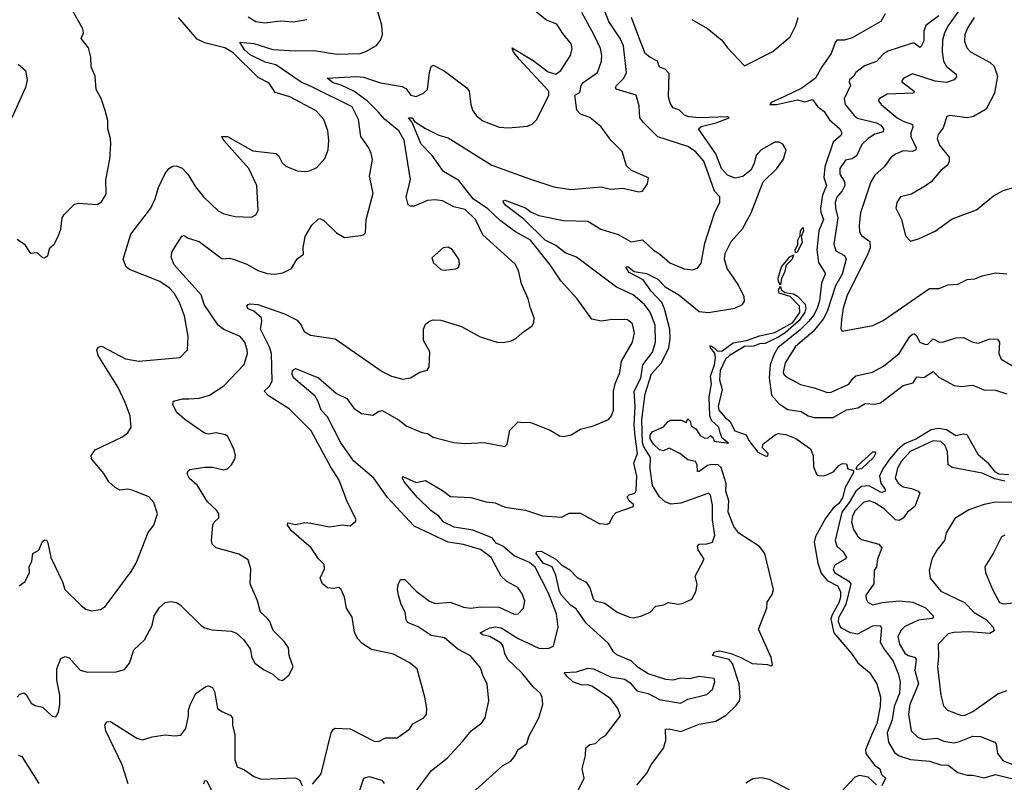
# Model space of a CAD drawing. Extents: x 1245515 to 1420776, y 606314 to 671314.
# Tile 278 of 385: x 1356564 to 1361782, y 653043 to 657084. Entities that reach past the tile are written whole.
import ezdxf

# ---------------------------------------------------------------- set-up
doc = ezdxf.new("R2010")
doc.units = 0

msp = doc.modelspace()

# ---------------------------------------------------------------- linework, layer by layer
at = {"layer": '0CON10XD'}
for points in [[(1357460, 655075), (1357515, 655079.1), (1357568.8, 655095), (1357645, 655144.4), (1357753.5, 655256.5), (1357770.6, 655315), (1357770, 655335), (1357756.4, 655375), (1357731.9, 655405), (1357645, 655441.8), (1357614.8, 655464.8), (1357541.5, 655575), (1357525.8, 655625.8), (1357382.5, 655785), (1357366.2, 655825), (1357372, 655855), (1357422.7, 655937.3), (1357435, 655941.2), (1357456.9, 655926.9), (1357515, 655909.5), (1357637, 655817), (1357675, 655820), (1357705, 655812.1), (1357768.1, 655788.1), (1357825.4, 655755.4), (1357875, 655739.5), (1357915, 655736.5), (1357958, 655742), (1358004, 655765), (1358035, 655817.5), (1358068.3, 655841.7), (1358065.8, 655875), (1358076.2, 655935), (1358112.5, 655995), (1358145, 656027.5), (1358155, 656030), (1358175, 656020), (1358242.5, 655955), (1358285, 655930.6), (1358370, 655940), (1358385.9, 655944.1), (1358396.7, 655955), (1358399.2, 656025), (1358436.5, 656165), (1358416.9, 656255), (1358433.2, 656343.2), (1358426.9, 656375), (1358414.4, 656405), (1358370.9, 656465), (1358358.9, 656555), (1358325, 656622.7), (1358112.3, 656727.7), (1358055, 656753.2), (1357920.7, 656845), (1357865, 656859.5), (1357785, 656898.7), (1357754.4, 656925), (1357730, 656965), (1357805, 656958.1), (1357905, 656925.9), (1358025, 656918.6), (1358125, 656921.8), (1358245, 656902.3), (1358367.5, 656905), (1358402.4, 656917.6), (1358455, 656948), (1358475.8, 656975), (1358486.8, 657003.2), (1358483.3, 657055), (1358444.5, 657185)], [(1356550.3, 655920.3), (1356588.8, 655895), (1356615, 655852.5), (1356625, 655847.5), (1356655, 655850), (1356683.9, 655823.9), (1356695, 655822.5), (1356712.5, 655835), (1356723.3, 655875), (1356745.8, 655894.2), (1356765, 655932.5), (1356782, 655975), (1356788, 656035), (1356798.8, 656051.2), (1356855, 656106), (1356875, 656111.2), (1356975, 656104), (1356995, 656116.7), (1357015, 656147.5), (1357022, 656165), (1357020.6, 656235), (1357040.8, 656345), (1357047, 656427), (1357045.8, 656455), (1357031.4, 656505), (1357030.7, 656550.7), (1357016.4, 656603.6), (1356995, 656666.7), (1356968.8, 656715), (1356963.3, 656785), (1356943.3, 656835), (1356941.2, 656885), (1356928, 656935), (1356890, 656985), (1356902, 657015), (1356898.6, 657035), (1356835.7, 657145.7)], [(1358116, 653034), (1358161.7, 653088.3), (1358214.4, 653305), (1358226.7, 653325), (1358235, 653330), (1358315, 653325.6), (1358445, 653259.5), (1358469.3, 653260.7), (1358501.9, 653278.1), (1358565, 653278), (1358630, 653325), (1358647.7, 653352.3), (1358705.6, 653384.4), (1358718.8, 653405), (1358722, 653435), (1358710, 653495), (1358670, 653645), (1358628.6, 653678.6), (1358545, 653722.5), (1358427.3, 653747.3), (1358378.3, 653778.3), (1358354.4, 653804.4), (1358338.8, 653838.8), (1358325, 653917.5), (1358295.8, 653965), (1358284.2, 654024.2), (1358266.7, 654065), (1358255, 654075.8), (1358225, 654070), (1358195, 654072.9), (1358168, 654095), (1358156, 654125), (1358178.6, 654175), (1358177.4, 654197.4), (1358146.8, 654226.8), (1358108.9, 654285), (1358003.8, 654375), (1357982.5, 654405), (1357985, 654417.5), (1358025, 654408.8), (1358075, 654420), (1358106.1, 654416.1), (1358205, 654397.1), (1358275, 654407.5), (1358315, 654402), (1358343.3, 654425), (1358347.5, 654435), (1358300.8, 654525), (1358257.1, 654645), (1358213.1, 654713.1), (1358108.2, 654905), (1357992, 655022), (1357881.8, 655091.8), (1357860, 655115), (1357888, 655142), (1357901.3, 655168.7), (1357898.5, 655315), (1357888.2, 655348.2), (1357839.1, 655445), (1357846.7, 655485), (1357844.4, 655505), (1357805, 655539.2), (1357775, 655551.2), (1357768, 655565), (1357773.8, 655575), (1357785, 655579.2), (1357825.6, 655575.6), (1357966.2, 655525), (1358035, 655491.2), (1358055.7, 655465.7), (1358071.4, 655431.4), (1358105, 655412), (1358235, 655393.1), (1358485, 655220), (1358535, 655194.4), (1358595, 655179.4), (1358635, 655185.8), (1358685, 655215.8), (1358722.3, 655227.7), (1358733.8, 655245), (1358737.5, 655325), (1358704.2, 655385), (1358703.3, 655445), (1358715, 655470), (1358735, 655487.5), (1358755, 655493.3), (1358795, 655491.2), (1358905, 655458.9), (1359003.7, 655403.7), (1359095, 655376), (1359125, 655374), (1359165, 655381.2), (1359192.5, 655395), (1359227.5, 655425), (1359278.8, 655461.2), (1359288.3, 655481.7), (1359290, 655505), (1359270, 655555), (1359258.6, 655605), (1359223.1, 655685), (1359207.3, 655755), (1359189.5, 655789.5), (1359017.5, 655945), (1358980, 656025), (1358925, 656078.9), (1358865, 656093.1), (1358805, 656123.8), (1358765, 656130.4), (1358725, 656125.9), (1358655, 656096.4), (1358635.6, 656095.6), (1358622.5, 656102.5), (1358612.2, 656145), (1358635.6, 656235), (1358601.6, 656445), (1358573.8, 656495), (1358497.8, 656557.8), (1358464.8, 656594.8), (1358405.8, 656655), (1358335, 656705.5), (1358267, 656737), (1358225, 656749.4), (1358192.5, 656775), (1358345, 656783.2), (1358385, 656779.5), (1358475, 656749.4), (1358590.9, 656730.9), (1358609.3, 656719.3), (1358635.8, 656685), (1358665, 656676.5), (1358704.6, 656695.4), (1358724.4, 656715), (1358735.6, 656805), (1358744.4, 656835.6), (1358755, 656843.8), (1358813.2, 656813.2), (1358933.9, 656723.9), (1358945.6, 656705), (1358954.4, 656634.4), (1358964.2, 656605), (1358984.6, 656574.6), (1359018.7, 656548.7), (1359105, 656514.3), (1359155, 656511.4), (1359255, 656520), (1359278.8, 656531.2), (1359303.8, 656555), (1359367.3, 656685), (1359367.9, 656705), (1359210, 656875), (1359178.5, 656915), (1359173.8, 656935), (1359285, 656867.4), (1359365, 656808.2), (1359405, 656795.4), (1359431.1, 656815), (1359483.1, 656895), (1359490.9, 656930.9), (1359487, 656957), (1359441.7, 657011.7), (1359411.2, 657061.2), (1359355, 657081.4), (1359295, 657129.2)], [(1359139.3, 656099.3), (1359127.1, 656115), (1359126.4, 656123.6), (1359135, 656127.5), (1359245, 656087.7), (1359275, 656063.8), (1359315, 656047.3), (1359445, 656020.4), (1359575, 656016.1), (1359644.2, 655975), (1359735, 655946.7), (1359805, 655907.9), (1359865, 655918.1), (1359922.6, 655862.6), (1359953.7, 655843.7), (1360009.2, 655795), (1360085, 655763.3), (1360131.3, 655758.7), (1360155, 655767.5), (1360175.4, 655794.6), (1360195, 655900), (1360248.5, 656065), (1360274.4, 656115.6), (1360274.4, 656145), (1360245.4, 656175.4), (1360214.7, 656265), (1360190, 656335), (1360145, 656386.2), (1360105, 656411.8), (1359945, 656463.6), (1359869.1, 656539.1), (1359850.6, 656565), (1359847.5, 656627.5), (1359830.8, 656685), (1359725.6, 656715.6), (1359721.9, 656725), (1359726.9, 656735), (1359765.4, 656775), (1359780, 656805), (1359763.4, 656945), (1359745.9, 656985), (1359686.8, 657075), (1359654, 657155)], [(1361565, 657166.1), (1361486.7, 657055), (1361465.7, 657015), (1361454.7, 656975), (1361453.1, 656913.1), (1361459.1, 656865), (1361475, 656835.6), (1361526, 656795), (1361528.8, 656781.2), (1361516, 656765), (1361475, 656751.2), (1361415, 656758.4), (1361295, 656796.5), (1361249.2, 656775), (1361238.3, 656761.7), (1361238.9, 656755), (1361304, 656705), (1361301.2, 656695), (1361160.9, 656689.1), (1361118, 656665), (1361115.8, 656655), (1361130, 656635), (1361214.2, 656564.2), (1361245, 656546.5), (1361295, 656529.4), (1361297.5, 656515), (1361286.2, 656485), (1361285.7, 656465), (1361314.6, 656405), (1361312.2, 656395), (1361295, 656386.1), (1361245, 656389.3), (1361205, 656371.2), (1361182.5, 656355), (1361145.5, 656305), (1361095, 656261.1), (1361074.6, 656225), (1361020.4, 656060.4), (1361011.8, 655995), (1361015, 655960), (1361025, 655941.1), (1361068.8, 655908.8), (1361070.8, 655875), (1361055.9, 655834.1), (1360948.9, 655625), (1360927.5, 655555), (1360918.4, 655495), (1360915.7, 655445.7), (1360923.1, 655433.1), (1361085, 655464.4), (1361140.6, 655489.4), (1361385, 655660.6), (1361435, 655659.2), (1361485, 655680), (1361535, 655682), (1361585, 655707.5), (1361625, 655710.8), (1361665, 655727.1), (1361735, 655742), (1361795, 655737.5)], [(1357454, 656265), (1357495, 656198.6), (1357537.8, 656145), (1357615, 656071.4), (1357645.6, 656055.6), (1357705, 656041.4), (1357792.3, 656037.7), (1357815, 656050), (1357827.7, 656072.3), (1357820, 656205), (1357778.2, 656295), (1357644.3, 656445), (1357634.1, 656465.9), (1357665, 656465.7), (1357800.1, 656390.1), (1357922.5, 656375), (1357935.5, 656365), (1357955.5, 656325), (1357975, 656307.9), (1358035, 656283.9), (1358079.8, 656280.2), (1358105.4, 656284.6), (1358138.9, 656301.1), (1358180.6, 656349.4), (1358198.9, 656395), (1358202.1, 656445), (1358197.1, 656495), (1358175, 656555.8), (1358135, 656601.4), (1357995, 656675.4), (1357918, 656698), (1357885, 656748.2), (1357827.8, 656777.8), (1357695, 656907.8), (1357650.6, 656935), (1357545, 656961.8), (1357505, 656981.8), (1357405.5, 657095)], [(1357775, 657098.5), (1357815, 657074.5), (1357862.6, 657067.4), (1357945, 657077.9), (1358015, 657073.5), (1358085, 657084.5)], [(1359105, 653970.8), (1359185, 653934.3), (1359205, 653936), (1359234, 653965), (1359240, 654005), (1359225, 654046.2), (1359204.5, 654074.5), (1359145, 654107.8), (1359115, 654135.7), (1359061.5, 654235), (1359005, 654276.8), (1358915, 654303.3), (1358834.8, 654314.8), (1358655, 654399.6), (1358512.1, 654552.1), (1358440.9, 654655), (1358334.9, 654744.9), (1358265, 654842.5), (1358195, 654978.9), (1358161.8, 655015), (1358144.5, 655065), (1358129.5, 655089.5), (1358015, 655186.9), (1358007.1, 655205), (1358009.1, 655225), (1358025, 655236.2), (1358147, 655187), (1358243.1, 655103.1), (1358296.7, 655076.7), (1358334.5, 655025), (1358375, 654997.1), (1358435, 654988.8), (1358465, 655008.8), (1358485, 655014), (1358575, 654962.5), (1358612, 654932), (1358695, 654896.9), (1358725, 654890.9), (1358755, 654872.2), (1358865, 654843.5), (1358925, 654838.1), (1359025, 654844.3), (1359135, 654823.3), (1359146.7, 654835), (1359161.2, 654908.8), (1359205, 654953.3), (1359229.4, 654949.4), (1359265, 654950.8), (1359285, 654944.2), (1359375, 654908.8), (1359425, 654878.8), (1359445, 654876.2), (1359485.8, 654884.2), (1359535, 654914), (1359605, 654932.9), (1359685, 654965.8), (1359700.6, 654985), (1359710, 655015), (1359710.6, 655115), (1359719.1, 655155), (1359744.6, 655215), (1359752.7, 655275), (1359811.5, 655375), (1359821.3, 655425), (1359811.9, 655471.9), (1359785, 655493.8), (1359704.6, 655495.4), (1359645, 655487.5), (1359595, 655496.7), (1359518.6, 655605), (1359430.8, 655700.8), (1359374.7, 655784.7), (1359271.2, 655915), (1359190.6, 655960.6), (1359109.7, 656019.7), (1359045, 656081.7), (1358967, 656135), (1358891.5, 656231.5), (1358810.1, 656280.1), (1358750, 656365), (1358690.7, 656425), (1358642.6, 656542.6), (1358624, 656565), (1358642.9, 656565), (1358655.3, 656545.3), (1358715, 656508.2), (1358785, 656472.9), (1358835, 656457.8), (1359065, 656314), (1359271.2, 656238.8), (1359395, 656198.5), (1359485.4, 656184.6), (1359645, 656199.2), (1359695, 656185.8), (1359760.7, 656190.7), (1359845, 656171.9), (1359865, 656176), (1359890, 656215), (1359895.9, 656245.9), (1359805.8, 656285.8), (1359779.7, 656309.7), (1359755.8, 656385), (1359696.1, 656446.1), (1359645.9, 656515.9), (1359585.9, 656565.9), (1359535, 656582.7), (1359516.8, 656605), (1359505.8, 656684.2), (1359532.4, 656697.6), (1359540, 656735), (1359549.2, 656750.8), (1359625, 656804.5), (1359646.5, 656865), (1359649.7, 656895), (1359642.4, 656932.4), (1359606, 657005), (1359542, 657122)], [(1359786.4, 655776.4), (1359820, 655750), (1359885, 655740), (1359945, 655708.9), (1359985, 655669.2), (1360056.9, 655626.9), (1360165, 655537.3), (1360215, 655532.8), (1360353.6, 655556.4), (1360394.3, 655575), (1360405, 655592.5), (1360403.6, 655615), (1360371.1, 655681.1), (1360312.6, 655765), (1360299.2, 655815), (1360301.8, 655845), (1360335, 655908.6), (1360393.5, 655976.5), (1360439.6, 656060.4), (1360504.6, 656225), (1360576.2, 656295), (1360611.6, 656345), (1360625.3, 656395), (1360607.5, 656425), (1360588, 656435), (1360565, 656435.2), (1360493.3, 656395), (1360467.2, 656365), (1360456.9, 656323.1), (1360440.8, 656289.2), (1360396.2, 656253.8), (1360355, 656244.2), (1360315, 656260.9), (1360282.3, 656295), (1360253, 656373), (1360162, 656505), (1360175, 656517.6), (1360255, 656538.4), (1360323.3, 656565), (1360315, 656570), (1360166, 656564), (1360109.7, 656569.7), (1360087.4, 656577.4), (1360060, 656605), (1360027.1, 656617.1), (1360011.8, 656641.8), (1360002, 656675), (1360005, 656799.4), (1359985, 656821.8), (1359955, 656832.9), (1359944.5, 656865), (1359903.2, 656885), (1359878.6, 656905), (1359845, 656991.1), (1359805.4, 657095)], [(1360125, 657084.5), (1360208.2, 657038.2), (1360285.6, 656975), (1360314.4, 656935), (1360405, 656840), (1360555, 656915.9), (1360646.6, 656993.4), (1360677.2, 657052.8), (1360688.9, 657095)], [(1361150.5, 657115), (1361127.1, 657075), (1361112, 657065), (1360975, 656987.8), (1360935, 656976.5), (1360894.6, 656975.4), (1360885, 656964), (1360865, 656905.5), (1360814.4, 656835), (1360780.6, 656775), (1360708, 656722), (1360617.7, 656677.7), (1360546.2, 656645), (1360538.8, 656635), (1360575, 656635.6), (1360685, 656659.2), (1360725, 656648.4), (1360765, 656661.5), (1360791.5, 656625), (1360827.3, 656597.3), (1360855, 656553.3), (1360910.8, 656505), (1360921.5, 656485), (1360917.5, 656472.5), (1360874.8, 656435), (1360830.4, 656305), (1360825, 656248.8), (1360840.2, 656205), (1360818.3, 656155), (1360808, 656085), (1360808.8, 656065), (1360823.7, 656025), (1360799, 655965), (1360787.5, 655865), (1360797, 655797), (1360831.2, 655745), (1360831.8, 655735), (1360812.8, 655687.2), (1360801.7, 655595), (1360790.5, 655555), (1360771.8, 655518.2), (1360743.5, 655485), (1360699.1, 655440.9), (1360582.4, 655345), (1360561.2, 655308.8), (1360541.6, 655255), (1360535.8, 655185.8), (1360548.7, 655095), (1360587.8, 655047.8), (1360635, 655019.2), (1360705, 655007.9), (1360742.9, 654985), (1360775, 654975.4), (1360875, 654976.5), (1360945, 655017.5), (1361005, 655028.1), (1361045, 655050.7), (1361095, 655046.5), (1361125, 655053.3), (1361245, 655145.3), (1361299.6, 655160.4), (1361318.8, 655191.2), (1361355, 655188.4), (1361405, 655220.4), (1361435, 655189.1), (1361516.3, 655146.4), (1361555, 655141.1), (1361595.7, 655145.7), (1361615, 655147.1), (1361673.3, 655123.3), (1361735, 655120.8), (1361795, 655101.2)], [(1361435, 657105.2), (1361366.8, 657053.2), (1361355, 657023.3), (1361355, 656972), (1361339.3, 656940.7), (1361335, 656936.9), (1361305, 656960), (1361295, 656959.4), (1361165, 656917.7), (1361139.2, 656900.8), (1361105, 656862.1), (1361040.8, 656839.2), (1360995.6, 656805), (1360984.2, 656785), (1360961.2, 656765), (1360958.8, 656755), (1360967.5, 656735), (1360933.8, 656665), (1360938.5, 656635), (1360986, 656576), (1361003, 656563), (1361105, 656538.2), (1361127.9, 656525), (1361141.8, 656505), (1361139.5, 656490.5), (1361095, 656476.9), (1361060.3, 656455), (1361026.9, 656423.1), (1360998.1, 656361.9), (1360975, 656346.9), (1360940.8, 656339.2), (1360910, 656295), (1360910.8, 656265), (1360934.7, 656225), (1360935.8, 656205), (1360922.9, 656177.1), (1360895, 656144.5), (1360885.3, 656115), (1360886.7, 656085), (1360900.2, 656035), (1360878.6, 655895), (1360889.5, 655859.5), (1360935.5, 655835.5), (1360944.3, 655815), (1360922.9, 655735), (1360886.6, 655673.4), (1360842.3, 655537.7), (1360822.2, 655497.8), (1360768.9, 655431.1), (1360675, 655352.8), (1360621.1, 655265), (1360610.3, 655215), (1360615, 655202.2), (1360632, 655188), (1360701, 655151), (1360775, 655133.9), (1360845, 655109.1), (1360865, 655111.1), (1360958, 655152), (1360980, 655185), (1360995, 655196.9), (1361083.9, 655216.1), (1361142.4, 655247.6), (1361225.3, 655314.7), (1361282, 655405), (1361295, 655418), (1361305, 655419.6), (1361315, 655413.1), (1361335, 655375.8), (1361365, 655363.1), (1361376, 655365), (1361405, 655392.7), (1361435, 655377.7), (1361454.5, 655375.5), (1361525, 655398.1), (1361565, 655399.4), (1361615, 655375.7), (1361645, 655369.4), (1361705, 655393.1), (1361745, 655392), (1361756.7, 655375), (1361752.9, 655315), (1361765.8, 655285), (1361825, 655250)], [(1361622.3, 657095), (1361587.9, 657042.1), (1361573.5, 657005), (1361570.1, 656970.1), (1361583.6, 656935), (1361603.2, 656913.2), (1361707.3, 656857.3), (1361727.8, 656837.8), (1361745.6, 656785), (1361730, 656695), (1361685, 656610.6), (1361619.1, 656570.9), (1361585.5, 656564.5), (1361493.9, 656576.1), (1361478.1, 656571.9), (1361458, 656512), (1361432.2, 656475), (1361425.5, 656455), (1361438.9, 656418.9), (1361489.6, 656355), (1361490.4, 656335), (1361482.9, 656315), (1361445.7, 656284.3), (1361395, 656225.6), (1361365, 656203.1), (1361289.5, 656160.5), (1361232.5, 656145), (1361212, 656115), (1361206.2, 656085), (1361237.5, 656025), (1361258.8, 655938.8), (1361285, 655911.2), (1361327.9, 655922.1), (1361415, 655964), (1361505, 656029.4), (1361635, 656077.5), (1361725, 656150), (1361775, 656179.2), (1361825, 656192.5)], [(1356555, 656848.8), (1356594.1, 656814.1), (1356603.9, 656766.1), (1356593.8, 656725), (1356522.5, 656565)], [(1356560, 654085), (1356592.1, 654107.9), (1356615.6, 654154.4), (1356614.3, 654185), (1356627.5, 654215), (1356634, 654255), (1356665, 654273.3), (1356685, 654318.8), (1356697.7, 654327.7), (1356705, 654326.2), (1356712.1, 654312.1), (1356728.8, 654235), (1356791.4, 654105), (1356803.1, 654065), (1356889.7, 653979.7), (1356915, 653961.2), (1356941.7, 653951.7), (1356991.7, 653958.3), (1357016, 653975), (1357069.4, 654045), (1357155, 654160), (1357181.1, 654205), (1357245, 654366.7), (1357273.8, 654405), (1357293.8, 654465), (1357274, 654525), (1357248.8, 654555), (1357165, 654590), (1357135, 654595.8), (1357095, 654592), (1357068.8, 654605), (1357036, 654635), (1357009.1, 654679.1), (1356945, 654757.5), (1356942, 654775), (1356963.8, 654805), (1357105, 654872), (1357136.2, 654895), (1357154, 654925), (1357149.2, 654985), (1357122.9, 655055), (1357085, 655135.8), (1356978.9, 655305), (1356972.5, 655335), (1356981.7, 655348.3), (1356995, 655354), (1357005, 655350), (1357125, 655286.9), (1357195, 655274.6), (1357415, 655294.2), (1357453.3, 655335), (1357455.7, 655405), (1357437.5, 655515), (1357410, 655585), (1357382.3, 655635), (1357355, 655663.1), (1357306.1, 655696.1), (1357145, 655760), (1357128.6, 655775), (1357112.5, 655815), (1357152.2, 655947.8), (1357259.5, 656085), (1357282.5, 656135), (1357298.6, 656195), (1357335, 656270), (1357353.3, 656295), (1357375, 656307.5), (1357395, 656310), (1357425, 656296.7), (1357454, 656265)], [(1358945, 652970.6), (1359125, 653132.5), (1359166.2, 653155), (1359190, 653185), (1359203.8, 653215), (1359250.7, 653249.3), (1359261.2, 653285), (1359314.3, 653385), (1359335.6, 653455), (1359333.1, 653493.1), (1359323.1, 653513.1), (1359285, 653548.6), (1359225, 653623.5), (1359148.3, 653695), (1359134, 653725), (1359125.2, 653765), (1359115, 653780), (1359055, 653815.4), (1359016.2, 653825), (1359003.8, 653835), (1359055, 653861.3), (1359085, 653866.1), (1359115, 653862.1), (1359205, 653805.9), (1359315, 653753.1), (1359365, 653751.8), (1359392.5, 653765), (1359417.1, 653865), (1359407.8, 653935), (1359366.2, 654045), (1359295, 654183.3), (1359265, 654208.6), (1359185, 654243.8), (1359125, 654295.2), (1359089.7, 654309.7), (1359067.9, 654337.9), (1358965, 654379.2), (1358866.9, 654395), (1358812.2, 654422.2), (1358785, 654453.5), (1358742.7, 654482.7), (1358671.8, 654551.8), (1358601.1, 654635), (1358592.5, 654655), (1358595, 654663.3), (1358665, 654632.5), (1358715, 654642.5), (1358805, 654590), (1358847, 654557), (1358955, 654552.2), (1359035, 654529.4), (1359084.2, 654524.2), (1359135, 654501.4), (1359245, 654485.6), (1359335, 654454.3), (1359435, 654447.5), (1359475, 654468.8), (1359535, 654468.6), (1359635, 654414), (1359679.3, 654410.7), (1359690.7, 654419.3), (1359706.4, 654453.6), (1359725, 654472.5), (1359817.5, 654505), (1359817.5, 654515), (1359793.8, 654535), (1359783.3, 654555), (1359793.2, 654566.8), (1359824.1, 654575.9), (1359830.8, 654589.2), (1359833.5, 654665), (1359818.1, 654735), (1359837, 654785), (1359826.3, 654875), (1359820.5, 654935), (1359825.4, 655035.4), (1359820.4, 655115), (1359854.8, 655185), (1359866.6, 655255), (1359917.2, 655322.8), (1359933.3, 655375), (1359931.4, 655465), (1359905, 655534.5), (1359875.3, 655575), (1359815, 655626.4), (1359726.8, 655666.8), (1359515, 655826.6), (1359455, 655849.3), (1359405, 655887), (1359348.4, 655915), (1359236.3, 656026.3), (1359139.3, 656099.3)], [(1360675, 655848.8), (1360672.7, 655865), (1360688.2, 655891.8), (1360688, 655915), (1360699.3, 655940.7), (1360701.5, 655965), (1360715, 655983.8), (1360717.5, 655965), (1360705.5, 655935), (1360710, 655905), (1360685, 655854.4), (1360675, 655848.8)], [(1358815, 655756.7), (1358875, 655763.3), (1358888.8, 655771.2), (1358895, 655790), (1358891.2, 655815), (1358855, 655866.2), (1358835, 655878.8), (1358807.5, 655875), (1358748.3, 655821.7), (1358756.7, 655795), (1358795, 655761.2), (1358815, 655756.7)], [(1360595, 655680), (1360585, 655697.5), (1360583.8, 655715), (1360601.3, 655775), (1360645, 655827.7), (1360665, 655838.8), (1360657.9, 655815), (1360626, 655784), (1360616.1, 655745), (1360600.4, 655715), (1360595, 655680)], [(1359502.8, 652957.2), (1359555.4, 653065), (1359545.4, 653115), (1359561.9, 653185), (1359564.2, 653225), (1359585, 653244), (1359615, 653248), (1359642.7, 653277.3), (1359668.7, 653291.3), (1359747.1, 653395), (1359733.8, 653435), (1359695, 653487.5), (1359595, 653553.2), (1359575, 653560), (1359545, 653558.4), (1359495.6, 653575), (1359462.5, 653605), (1359450, 653625), (1359515, 653627.8), (1359575, 653647.5), (1359605, 653644.2), (1359695, 653601.6), (1359770.3, 653590.3), (1359799.4, 653569.4), (1359835, 653527.1), (1359894.4, 653514.4), (1359955, 653481.4), (1360065, 653461.9), (1360105, 653484.2), (1360205, 653509.2), (1360235.6, 653535), (1360248, 653575), (1360245, 653592.5), (1360165, 653602.9), (1360115, 653591.4), (1360065, 653595.7), (1360025.7, 653584.3), (1359987.4, 653587.4), (1359895, 653617.1), (1359842.1, 653652.1), (1359805, 653686.3), (1359727.9, 653717.9), (1359710.5, 653735), (1359685, 653777.8), (1359566.6, 653886.6), (1359513.1, 653963.1), (1359482.5, 653982.5), (1359435, 654035.2), (1359424.9, 654055), (1359405, 654140.8), (1359385.5, 654185), (1359338.4, 654205), (1359301.2, 654255), (1359303.5, 654266.5), (1359327.7, 654267.7), (1359405, 654226.2), (1359435, 654195.3), (1359479.6, 654169.6), (1359518.9, 654128.9), (1359565, 654104.3), (1359585, 654073.8), (1359603.5, 654015), (1359614.2, 654005), (1359665, 653991.8), (1359730.8, 653945), (1359795, 653918), (1359815.7, 653914.3), (1359855, 653924), (1359905.7, 653944.3), (1359935, 653976.2), (1359977, 653983), (1360000, 653995), (1360055, 653986.7), (1360075, 653990), (1360125.9, 654014.1), (1360147, 654053), (1360153.9, 654093.9), (1360143.3, 654135), (1360191.1, 654225), (1360159, 654275), (1360155.3, 654295), (1360165, 654305.2), (1360205, 654306.1), (1360234.5, 654315), (1360247.6, 654352.4), (1360234.8, 654434.8), (1360235, 654512.5), (1360224.5, 654564.5), (1360215, 654575.5), (1360185.9, 654564.1), (1360068.4, 654521.6), (1360015, 654516.2), (1359985, 654530), (1359954.5, 654555), (1359917.1, 654615), (1359905.8, 654705), (1359906.9, 654765), (1359871.1, 654821.1), (1359863.9, 654843.9), (1359861, 654965), (1359877.7, 655102.3), (1359912.5, 655207.5), (1359964.5, 655265), (1360004.2, 655345), (1360011, 655395), (1360008.4, 655445), (1359981.6, 655551.6), (1359966, 655585), (1359910, 655645), (1359867.8, 655705), (1359793.3, 655745), (1359776.7, 655773.3), (1359786.4, 655776.4)], [(1359835, 653028), (1359887.9, 653092.1), (1359910.5, 653135), (1359975.3, 653224.7), (1359987.2, 653265), (1359986, 653324), (1360005, 653327.3), (1360067, 653313), (1360165, 653351.8), (1360253.3, 653366.8), (1360308.9, 653401.1), (1360360.6, 653449.4), (1360378.5, 653475), (1360382.2, 653495), (1360377.3, 653565), (1360342.2, 653672.2), (1360323.4, 653693.4), (1360236.2, 653715), (1360246.2, 653735), (1360275, 653739.5), (1360333.3, 653725), (1360385.3, 653705.3), (1360445, 653671.8), (1360526.5, 653666.5), (1360545, 653660), (1360553.3, 653665), (1360546.5, 653705), (1360478.8, 653855), (1360523.8, 653965), (1360525, 653997.5), (1360551.2, 654038.8), (1360559.2, 654065), (1360513.3, 654255), (1360485, 654293.3), (1360375, 654363.8), (1360348.2, 654398.2), (1360318.4, 654475), (1360321.7, 654535), (1360306, 654585), (1360307.3, 654627.3), (1360281.6, 654711.6), (1360264.8, 654724.8), (1360232.3, 654727.7), (1360208.5, 654721.5), (1360165, 654690), (1360155, 654690), (1360153.3, 654725), (1360145, 654742.5), (1360105, 654752.5), (1360062.5, 654785), (1360005, 654813.3), (1359975, 654800), (1359955, 654805.7), (1359923.5, 654835), (1359905, 654864), (1359905, 654882.5), (1359915, 654900), (1359975, 654927.5), (1360000, 654955), (1360015, 654962.5), (1360071.7, 654961.7), (1360095, 654950), (1360105, 654970), (1360117, 654957), (1360121.7, 654931.7), (1360146.4, 654916.4), (1360170, 654880), (1360195, 654867.5), (1360211.7, 654868.3), (1360225, 654880), (1360238.3, 654868.3), (1360245, 654850), (1360320, 654840), (1360287.3, 654867.3), (1360276.5, 654895), (1360269.2, 654925), (1360230.3, 654960.3), (1360221.5, 654985), (1360216.8, 655085), (1360230.3, 655155), (1360224.5, 655195), (1360246.7, 655255), (1360251.6, 655295), (1360247.8, 655317.8), (1360224.4, 655345), (1360222.5, 655357.5), (1360245, 655345.6), (1360259.5, 655329.5), (1360285, 655328.1), (1360345, 655372.4), (1360415, 655384.1), (1360485, 655408.2), (1360565, 655426.5), (1360660.8, 655479.2), (1360697.5, 655532.5), (1360696.3, 655566.3), (1360647, 655617), (1360587.8, 655635), (1360585, 655652.5), (1360595, 655670), (1360600, 655655), (1360619.3, 655639.3), (1360665, 655630.7), (1360685, 655620), (1360725.9, 655575.9), (1360730.6, 655555), (1360725, 655533.8), (1360695, 655489.7), (1360620.3, 655425), (1360586.1, 655403.9), (1360515, 655368.9), (1360485, 655365.9), (1360455, 655354.7), (1360405, 655352.8), (1360325.6, 655305), (1360304.1, 655285.9), (1360276, 655225), (1360272.9, 655175), (1360285.9, 655125), (1360264.6, 655035), (1360269.1, 655015), (1360303.8, 654975), (1360327.5, 654957.5), (1360353.5, 654905), (1360413.7, 654883.7), (1360428.1, 654855), (1360475, 654793.3), (1360515, 654773.8), (1360528.3, 654771.7), (1360530, 654785), (1360500, 654815), (1360502.5, 654835), (1360567.5, 654885), (1360585, 654891.2), (1360623.3, 654886.7), (1360677.5, 654865), (1360755, 654810), (1360768.8, 654775), (1360770, 654715), (1360785.8, 654675.8), (1360795, 654668.8), (1360825, 654667.5), (1360845, 654674), (1360879.2, 654690.8), (1360905, 654721.2), (1360925, 654732.5), (1360945, 654730), (1360952.5, 654705), (1360982.5, 654695), (1360982.9, 654685), (1360938.1, 654605), (1360925, 654550), (1360905, 654519.7), (1360874.2, 654495.8), (1360836.6, 654445), (1360780.4, 654345), (1360773.9, 654315), (1360792.8, 654205), (1360811.6, 654151.6), (1360843.3, 654113.3), (1360898.3, 654085), (1360913.3, 654055), (1360913.8, 654025), (1360905, 653993.8), (1360869.3, 653930.7), (1360862.3, 653907.7), (1360877.7, 653835), (1360971.9, 653725), (1361006, 653676), (1361068, 653625), (1361105.9, 653564.1), (1361125.6, 653495), (1361123.5, 653445), (1361105.7, 653355), (1361077.9, 653292.1)], [(1356549.4, 653495), (1356565, 653510), (1356585, 653518), (1356598.8, 653508.8), (1356625, 653462.5), (1356645, 653450), (1356685, 653441.2), (1356735, 653393.8), (1356755, 653390), (1356770, 653415), (1356776, 653455), (1356775.6, 653505), (1356760, 653585), (1356760.9, 653645), (1356781.3, 653698.7), (1356805, 653709.5), (1356825, 653702.5), (1356885, 653637.8), (1356923.6, 653626.4), (1357075, 653629.2), (1357119.5, 653640.5), (1357146.2, 653675), (1357169.2, 653745), (1357225, 653798.8), (1357265.5, 653874.5), (1357277.1, 653925), (1357305, 653968.8), (1357335, 653995.8), (1357365, 654002), (1357395, 653996), (1357414.1, 653984.1), (1357525, 653873.3), (1357545, 653861.2), (1357581.2, 653851.2), (1357685, 653844.3), (1357712.5, 653832.5), (1357749.3, 653799.3), (1357785, 653750), (1357793.8, 653705), (1357810, 653675), (1357855, 653641.2), (1357905, 653616.7), (1357935, 653587.5), (1357957, 653583), (1357989.3, 653610.7), (1358013.3, 653655), (1357991.2, 653715), (1357988.8, 653755), (1357965, 653790), (1357907.7, 653847.7), (1357888.8, 653895), (1357875, 653913.3), (1357840, 653945), (1357824.1, 654004.1), (1357785.8, 654095), (1357788, 654175), (1357775, 654222.5), (1357725, 654252), (1357605, 654285.6), (1357583.1, 654305), (1357579.4, 654325), (1357588.1, 654405), (1357595, 654421.2), (1357618.8, 654445), (1357618.8, 654465), (1357606.7, 654485), (1357558.8, 654528.8), (1357505.4, 654615.4), (1357463, 654653), (1357452, 654678), (1357455.9, 654694.1), (1357465, 654700), (1357545, 654712.7), (1357585, 654713.1), (1357645, 654698), (1357665.6, 654704.4), (1357686.7, 654725), (1357704.1, 654755.9), (1357708, 654775), (1357701.2, 654805), (1357666.2, 654875), (1357655, 654883.8), (1357605.3, 654895.3), (1357565, 654888.2), (1357542.8, 654892.8), (1357438.2, 654965), (1357395.5, 655005), (1357374.4, 655045), (1357378, 655062), (1357425.7, 655074.3), (1357460, 655075)], [(1361805, 654672.2), (1361755, 654676.2), (1361735, 654686.4), (1361699.8, 654729.8), (1361645, 654777), (1361585, 654884.2), (1361565, 654887.7), (1361525, 654879.6), (1361475, 654911.3), (1361435, 654918.4), (1361395, 654911.7), (1361316.3, 654863.7), (1361252.8, 654837.2), (1361215.6, 654805), (1361175, 654758), (1361137.2, 654705), (1361120.7, 654665), (1361128, 654628), (1361150.3, 654595), (1361150, 654585), (1361135, 654578.1), (1361125, 654580.4), (1361065, 654614.2), (1361025, 654610.2), (1360995.6, 654585), (1360959.8, 654525), (1360921, 654475), (1360885.3, 654325), (1360893.9, 654293.9), (1360927.1, 654265), (1360946.2, 654235), (1360938.9, 654225), (1360886.2, 654195), (1360875.4, 654175), (1360881.2, 654155), (1360958.3, 654108.3), (1360967.6, 654095), (1360942.5, 653985), (1360902.8, 653915), (1360901.8, 653895), (1360913.9, 653863.9), (1360965, 653837.7), (1361005, 653830.6), (1361085, 653872.4), (1361124, 653874), (1361131.2, 653861.2), (1361123.9, 653785), (1361145, 653748.8), (1361193, 653685), (1361221.6, 653615), (1361230.6, 653575), (1361225.9, 653515), (1361198.8, 653445), (1361187.5, 653375), (1361161.6, 653305), (1361167.3, 653255), (1361200.5, 653200.5), (1361225, 653183.5), (1361284.6, 653164.6), (1361385, 653155.3), (1361445, 653134.8), (1361485, 653134.7), (1361535.3, 653095.3), (1361585, 653081.6), (1361615, 653081.4), (1361675, 653067.3), (1361735, 653084.8), (1361885, 653046.5)], [(1361785, 654638.6), (1361731.8, 654651.8), (1361665, 654681.8), (1361505, 654710.5), (1361484.5, 654725), (1361480.4, 654795), (1361467.9, 654827.9), (1361445, 654848.5), (1361405, 654852.1), (1361283.6, 654796.4), (1361236.7, 654745), (1361215, 654707.9), (1361204.3, 654655), (1361218.5, 654628.5), (1361245, 654608.8), (1361290.3, 654600.3), (1361326, 654585), (1361334.3, 654575), (1361308.2, 654505), (1361268.2, 654475), (1361245, 654442.2), (1361225, 654430), (1361205, 654434.5), (1361145, 654492), (1361095, 654523.3), (1361065, 654534.3), (1361035, 654526.3), (1360990.9, 654480.9), (1360976.7, 654455), (1360972.7, 654422.7), (1360983.2, 654383.2), (1361005, 654345.5), (1361025, 654329.6), (1361117.1, 654305), (1361132.2, 654285), (1361109.2, 654225), (1361104.7, 654185.3), (1361091.5, 654165), (1361090.8, 654095), (1361048.8, 654035), (1361049.2, 654015), (1361057.7, 653997.7), (1361085, 653983.3), (1361135, 653996.5), (1361225, 654004.2), (1361297.2, 653997.2), (1361365, 653967.5), (1361405.3, 653925), (1361405.4, 653915), (1361399, 653911), (1361326.9, 653903.1), (1361255, 653869.5), (1361235, 653850), (1361218.1, 653815), (1361225.9, 653775), (1361255, 653726.9), (1361273.1, 653715), (1361306.6, 653706.6), (1361315.3, 653695), (1361307.6, 653635), (1361327.4, 653565), (1361280.5, 653455), (1361274.8, 653405), (1361289.1, 653315), (1361325, 653280.5), (1361355, 653270), (1361425, 653276.9), (1361461.3, 653261.3), (1361515, 653252.9), (1361545, 653259.1), (1361615, 653287.8), (1361655, 653285.3), (1361730.8, 653255), (1361738.6, 653245), (1361745.7, 653195), (1361776.2, 653156.2), (1361863.4, 653123.4)], [(1361000.5, 654700.5), (1360996, 654705), (1361002.1, 654717.9), (1361085, 654794), (1361098.8, 654795), (1361100, 654785), (1361089.4, 654765), (1361025, 654704), (1361000.5, 654700.5)], [(1361845, 654525.3), (1361735, 654527.5), (1361674.7, 654515.3), (1361593.8, 654486.2), (1361519.7, 654440.3), (1361474.5, 654365.5), (1361464.3, 654325), (1361425, 654273.8), (1361398, 654225), (1361384.3, 654165.7), (1361388.6, 654125), (1361445.3, 654055.3), (1361570, 653995), (1361622.2, 653942.2), (1361685.3, 653905), (1361722.5, 653865), (1361728.6, 653845), (1361705, 653832), (1361595, 653840.9), (1361515, 653837.1), (1361485, 653829.1), (1361432, 653775), (1361432.9, 653707.1), (1361428.5, 653655), (1361444.7, 653504.7), (1361458.8, 653448.8), (1361480, 653425), (1361555, 653396.5), (1361575, 653399.6), (1361615, 653418.8), (1361748.1, 653511.9), (1361795, 653530)], [(1361785, 654352.9), (1361766.7, 654343.3), (1361723.1, 654255), (1361679.4, 654185), (1361682.9, 654155), (1361718.6, 654065), (1361756.6, 653996.6), (1361775, 653988.1), (1361835, 653994.6)], [(1358655.3, 652984.7), (1358745.6, 653105), (1358829.5, 653170.5), (1358910.3, 653259.7), (1358955.7, 653315), (1359012.6, 653357.4), (1359031.4, 653385), (1359050.6, 653475), (1359040.5, 653565), (1359019.4, 653605), (1359005, 653650), (1358953.4, 653713.4), (1358885, 653747.9), (1358815, 653807.8), (1358745, 653820.9), (1358675, 653866.5), (1358619.3, 653889.3), (1358611.2, 653905), (1358606.1, 653945), (1358586.2, 653985), (1358571.2, 654035), (1358565.6, 654065), (1358568.8, 654091.2), (1358582.7, 654117.3), (1358605, 654118.6), (1358665, 654055.5), (1358735, 654003.3), (1358765, 653990.9), (1358845, 653996.9), (1358915, 653972), (1358954.5, 653965.5), (1359005, 653972.5), (1359105, 653970.8)], [(1357139.1, 653035), (1357107.6, 653135), (1357019.6, 653315), (1357014.5, 653345.5), (1357025.7, 653364.3), (1357045, 653365.8), (1357185, 653276.9), (1357215, 653268.1), (1357265, 653284.3), (1357335, 653294), (1357385, 653289.2), (1357416.9, 653293.1), (1357445, 653327.5), (1357457.8, 653395), (1357458.1, 653425), (1357466.8, 653453.2), (1357496.9, 653513.1), (1357549.5, 653550.5), (1357565, 653554), (1357585, 653546), (1357596.5, 653525), (1357612.2, 653435), (1357635, 653417.5), (1357679.4, 653399.4), (1357692.2, 653385), (1357691.2, 653345), (1357703.9, 653295), (1357703.2, 653163.2), (1357716.2, 653125), (1357755, 653109.2), (1357804.3, 653074.3), (1357845, 653060), (1358025, 653066.7), (1358047.5, 653055), (1358060, 653025)], [(1361077.9, 653292.1), (1361046.2, 653215), (1361048, 653195), (1361094.2, 653134.2), (1361122, 653115), (1361131.2, 653085), (1361152.5, 653065), (1361132.5, 653025)], [(1356555, 653187.5), (1356575, 653179.4), (1356665, 653036.9)], [(1358364.2, 652995.8), (1358388.1, 653065), (1358415, 653074.6), (1358482.5, 653055), (1358495, 653036.7)], [(1360645, 653001.1), (1360537.1, 653057.1), (1360495, 653066.2), (1360448.8, 653061.2), (1360411.5, 653038.5)], [(1361105, 653029.1), (1361060.5, 653070.5), (1361015, 653078.8), (1360990.2, 653069.8), (1360918.9, 652995)], [(1357540, 653035), (1357545, 653052.5), (1357555, 653051.2), (1357579.5, 652999.5)]]:
    msp.add_lwpolyline(points, dxfattribs=at)

doc.saveas('drawing.dxf')
